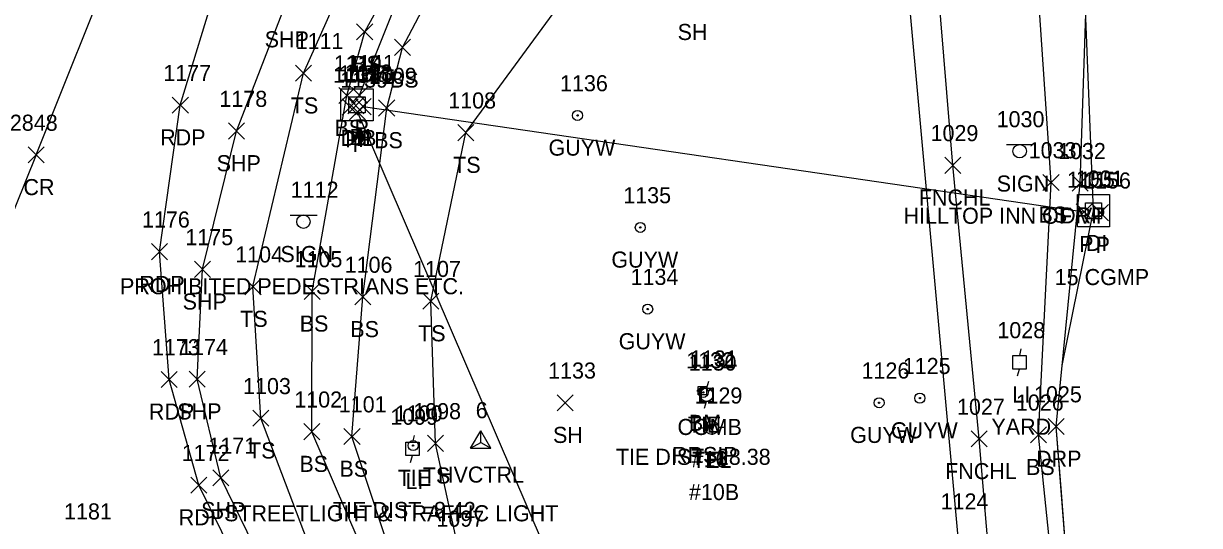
# Model space of a CAD drawing. Extents: x 1623612 to 1625808, y 621345 to 627748.
# Drawn here: x 1624768.1 to 1624914.5, y 626319 to 626381.4 of the extents above; entities that cross this region are included whole.
import ezdxf

# ---------------------------------------------------------------- set-up
doc = ezdxf.new("R2010")
doc.units = 0
for name, color, linetype in [('C_A', 7, 'Continuous'), ('C_C', 7, 'Continuous'), ('C_I', 7, 'Continuous'), ('CBP', 7, 'Continuous'), ('CPBM', 7, 'Continuous'), ('CPSM', 7, 'Continuous'), ('D_A', 7, 'Continuous'), ('D_C', 7, 'Continuous'), ('D_I', 7, 'Continuous'), ('D_TIC', 7, 'Continuous'), ('DCP', 7, 'Continuous'), ('DS', 7, 'Continuous'), ('L_A', 7, 'Continuous'), ('L_I', 7, 'Continuous'), ('L_TIC', 7, 'Continuous'), ('LAHR', 7, 'Continuous'), ('LELB', 7, 'Continuous'), ('LFNC', 7, 'Continuous'), ('LSOGP', 7, 'Continuous'), ('P_A', 7, 'Continuous'), ('P_I', 7, 'Continuous'), ('P_TIC', 7, 'Continuous'), ('PET', 7, 'Continuous'), ('PRC', 7, 'Continuous'), ('PSP', 7, 'Continuous'), ('R_A', 7, 'Continuous'), ('R_I', 7, 'Continuous'), ('R_TIC', 7, 'Continuous'), ('RDP', 7, 'Continuous'), ('S_A', 7, 'Continuous'), ('S_C', 7, 'Continuous'), ('S_I', 7, 'Continuous'), ('SSGN', 7, 'Continuous'), ('U_A', 7, 'Continuous'), ('U_C', 7, 'Continuous'), ('U_I', 7, 'Continuous'), ('ULP', 7, 'Continuous'), ('UP', 7, 'Continuous'), ('UPGW', 7, 'Continuous')]:
    doc.layers.add(name, color=color, linetype=linetype)

msp = doc.modelspace()

# ---------------------------------------------------------------- linework, layer by layer
at = {"layer": 'CBP'}
for centre, radius in [((1624852.74, 626335.55), 0.625), ((1624852.74, 626335.55), 0.0833), ((1624816.63, 626328.94), 0.625), ((1624816.63, 626328.94), 0.0833)]:
    msp.add_circle(centre, radius, dxfattribs=at)
at = {"layer": 'CPBM'}
for p, q in [((1624852.12, 626335.27), (1624852.12, 626336.27)), ((1624852.12, 626336.27), (1624853.12, 626336.27)), ((1624852.63, 626335.77), (1624852.63, 626335.77)), ((1624852.63, 626335.77), (1624852.63, 626335.77)), ((1624853.12, 626336.27), (1624853.12, 626335.27)), ((1624853.12, 626335.27), (1624852.12, 626335.27))]:
    msp.add_line(p, q, dxfattribs=at)
at = {"layer": 'CPSM'}
for p, q in [((1624823.79, 626328.62), (1624825.04, 626330.79)), ((1624826.29, 626328.62), (1624825.04, 626330.79)), ((1624825.04, 626329.34), (1624825.04, 626330.79)), ((1624823.79, 626328.62), (1624825.04, 626329.34)), ((1624823.79, 626328.62), (1624826.29, 626328.62)), ((1624825.04, 626329.34), (1624825.04, 626329.34)), ((1624825.04, 626329.34), (1624826.29, 626328.62))]:
    msp.add_line(p, q, dxfattribs=at)
at = {"layer": 'D_TIC'}
for points in [[(1624808.5, 626370.19), (1624810.5, 626372.19)], [(1624810.5, 626370.19), (1624808.5, 626372.19)], [(1624808.95, 626371.49), (1624810.95, 626373.49)], [(1624810.95, 626371.49), (1624808.95, 626373.49)], [(1624807.79, 626370.03), (1624809.79, 626372.03)], [(1624809.79, 626370.03), (1624807.79, 626372.03)], [(1624808.7, 626369.43), (1624810.7, 626371.43)], [(1624810.7, 626369.43), (1624808.7, 626371.43)], [(1624809.42, 626370.07), (1624811.42, 626372.07)], [(1624811.42, 626370.07), (1624809.42, 626372.07)], [(1624899.13, 626356.99), (1624901.13, 626358.99)], [(1624901.13, 626356.99), (1624899.13, 626358.99)], [(1624901.18, 626356.89), (1624903.18, 626358.89)], [(1624903.18, 626356.89), (1624901.18, 626358.89)]]:
    msp.add_lwpolyline(points, dxfattribs=at)
at = {"layer": 'DCP'}
for points in [[(1624809.95, 626372.49), (1624894.12, 626582.82)], [(1624810.42, 626371.07), (1624900.13, 626357.99)], [(1624867.56, 626235.99), (1624809.7, 626370.43)]]:
    msp.add_lwpolyline(points, dxfattribs=at)
at = {"layer": 'DS'}
for p, q in [((1624807.65, 626373.3), (1624811.65, 626373.3)), ((1624807.65, 626369.3), (1624807.65, 626373.3)), ((1624808.65, 626370.3), (1624808.65, 626372.3)), ((1624808.65, 626372.3), (1624810.65, 626372.3)), ((1624810.65, 626372.3), (1624810.65, 626370.3)), ((1624811.65, 626373.3), (1624811.65, 626369.3)), ((1624809.65, 626371.3), (1624809.65, 626371.3)), ((1624809.65, 626371.3), (1624809.65, 626371.3)), ((1624811.65, 626369.3), (1624807.65, 626369.3)), ((1624810.65, 626370.3), (1624808.65, 626370.3)), ((1624899.29, 626360.13), (1624903.29, 626360.13)), ((1624899.29, 626356.13), (1624899.29, 626360.13)), ((1624900.29, 626357.13), (1624900.29, 626359.13)), ((1624900.29, 626359.13), (1624902.29, 626359.13)), ((1624902.29, 626359.13), (1624902.29, 626357.13)), ((1624903.29, 626360.13), (1624903.29, 626356.13)), ((1624901.3, 626358.13), (1624901.3, 626358.13)), ((1624901.3, 626358.13), (1624901.3, 626358.13)), ((1624903.29, 626356.13), (1624899.29, 626356.13)), ((1624902.29, 626357.13), (1624900.29, 626357.13))]:
    msp.add_line(p, q, dxfattribs=at)
at = {"layer": 'L_TIC'}
for points in [[(1624809.6, 626379.38), (1624811.6, 626381.38)], [(1624811.6, 626379.38), (1624809.6, 626381.38)], [(1624814.3, 626377.44), (1624816.3, 626379.44)], [(1624816.3, 626377.44), (1624814.3, 626379.44)], [(1624802, 626374.22), (1624804, 626376.22)], [(1624804, 626374.22), (1624802, 626376.22)], [(1624807.4, 626371.44), (1624809.4, 626373.44)], [(1624809.4, 626371.44), (1624807.4, 626373.44)], [(1624812.34, 626369.9), (1624814.34, 626371.9)], [(1624814.34, 626369.9), (1624812.34, 626371.9)], [(1624822.2, 626366.84), (1624824.2, 626368.84)], [(1624824.2, 626366.84), (1624822.2, 626368.84)], [(1624882.8, 626362.78), (1624884.8, 626364.78)], [(1624884.8, 626362.78), (1624882.8, 626364.78)], [(1624895.01, 626360.65), (1624897.01, 626362.65)], [(1624897.01, 626360.65), (1624895.01, 626362.65)], [(1624795.7, 626347.7), (1624797.7, 626349.7)], [(1624797.7, 626347.7), (1624795.7, 626349.7)], [(1624803.08, 626347.11), (1624805.08, 626349.11)], [(1624805.08, 626347.11), (1624803.08, 626349.11)], [(1624809.37, 626346.42), (1624811.37, 626348.42)], [(1624811.37, 626346.42), (1624809.37, 626348.42)], [(1624817.84, 626345.9), (1624819.84, 626347.9)], [(1624819.84, 626345.9), (1624817.84, 626347.9)], [(1624834.56, 626333.27), (1624836.56, 626335.27)], [(1624836.56, 626333.27), (1624834.56, 626335.27)], [(1624796.68, 626331.34), (1624798.68, 626333.34)], [(1624798.68, 626331.34), (1624796.68, 626333.34)], [(1624803.04, 626329.67), (1624805.04, 626331.67)], [(1624805.04, 626329.67), (1624803.04, 626331.67)], [(1624893.46, 626329.29), (1624895.46, 626331.29)], [(1624895.46, 626329.29), (1624893.46, 626331.29)], [(1624808.02, 626329.07), (1624810.02, 626331.07)], [(1624810.02, 626329.07), (1624808.02, 626331.07)], [(1624818.42, 626328.22), (1624820.42, 626330.22)], [(1624820.42, 626328.22), (1624818.42, 626330.22)], [(1624886.08, 626328.77), (1624888.08, 626330.77)], [(1624888.08, 626328.77), (1624886.08, 626330.77)]]:
    msp.add_lwpolyline(points, dxfattribs=at)
at = {"layer": 'LAHR'}
msp.add_lwpolyline([(1624888.6, 626264.46), (1624886.47, 626283.91), (1624884.4, 626318), (1624877.94, 626389.03), (1624874.95, 626436.85), (1624884.64, 626482.69), (1624894.55, 626521.87), (1624901.24, 626555.63), (1624907.43, 626585.27), (1624915.15, 626595.65)], dxfattribs=at)
at = {"layer": 'LELB'}
for points in [[(1624930.36, 626216.54), (1624909.8, 626246.75), (1624900.25, 626271.73), (1624897.67, 626299), (1624894.46, 626330.29), (1624896.01, 626361.65), (1624893.71, 626395.96), (1624887.22, 626435.38), (1624891.29, 626474.14), (1624901.44, 626518.13), (1624906.92, 626551.37), (1624915.5, 626586.71)], [(1624911.43, 626189.27), (1624902.06, 626212.81), (1624885.19, 626234.26), (1624858.97, 626273.95), (1624836.34, 626299.76), (1624822.3, 626315.86), (1624819.42, 626329.22), (1624818.84, 626346.9), (1624823.2, 626367.84), (1624837.39, 626387.21), (1624868.75, 626438.34), (1624881.95, 626485.16), (1624894.55, 626521.87)], [(1624893.32, 626267.47), (1624899.85, 626246), (1624919.14, 626221.55), (1624921.42, 626207.75), (1624918.78, 626195.3), (1624911.43, 626189.27), (1624897, 626188.52), (1624887.29, 626197.19), (1624867.77, 626222.75), (1624841.18, 626257.39), (1624818.28, 626289.34), (1624807.03, 626307.77), (1624797.68, 626332.34), (1624796.7, 626348.7), (1624803, 626375.22), (1624813.35, 626398.45)], [(1624895.77, 626192.86), (1624890.21, 626199.98), (1624871.51, 626224.4), (1624867.84, 626233.26), (1624846.47, 626263.18), (1624824.4, 626292.67), (1624812.6, 626310.73), (1624804.04, 626330.67), (1624804.08, 626348.11), (1624808.4, 626372.44), (1624810.6, 626380.38), (1624818.04, 626393.96)], [(1624895.77, 626192.86), (1624899.99, 626194.75), (1624893.57, 626202.92), (1624879.02, 626230.26), (1624871.9, 626235.9), (1624849.58, 626265.17), (1624826.38, 626294.02), (1624815.1, 626311.76), (1624809.02, 626330.07), (1624810.37, 626347.42), (1624813.34, 626370.9), (1624815.3, 626378.44), (1624822.97, 626393.02)]]:
    msp.add_lwpolyline(points, dxfattribs=at)
at = {"layer": 'LFNC'}
msp.add_lwpolyline([(1624893.32, 626267.47), (1624889.76, 626297.72), (1624887.08, 626329.77), (1624883.8, 626363.78), (1624880.81, 626399.96), (1624879.07, 626437.43), (1624887.16, 626474.96), (1624897.2, 626519.47), (1624905.01, 626552.27), (1624913.73, 626587.54), (1624932.36, 626610.46), (1624957.61, 626640.19), (1624978.31, 626663.2), (1624998.02, 626685.58), (1625017.22, 626707.44), (1625030.86, 626723.4), (1625050.01, 626745.66), (1625064.04, 626761.73)], dxfattribs=at)
at = {"layer": 'LSOGP'}
msp.add_lwpolyline([(1625027.59, 626097.53), (1625025.64, 626131.89), (1625022.07, 626137.23), (1624985.29, 626166.46), (1624965.34, 626200.6), (1624955.71, 626246.69), (1624899.22, 626298.47), (1624898.58, 626306.69), (1624897.94, 626314.9), (1624897.3, 626323.11), (1624896.66, 626331.32), (1624897.41, 626338.88), (1624901.3, 626358.13), (1624900.33, 626382.05)], dxfattribs=at)
at = {"layer": 'P_TIC'}
for points in [[(1624786.66, 626370.25), (1624788.66, 626372.25)], [(1624788.66, 626370.25), (1624786.66, 626372.25)], [(1624793.65, 626367.04), (1624795.65, 626369.04)], [(1624795.65, 626367.04), (1624793.65, 626369.04)], [(1624768.71, 626364.07), (1624770.71, 626366.07)], [(1624770.71, 626364.07), (1624768.71, 626366.07)], [(1624784.07, 626352.04), (1624786.07, 626354.04)], [(1624786.07, 626352.04), (1624784.07, 626354.04)], [(1624789.42, 626349.85), (1624791.42, 626351.85)], [(1624791.42, 626349.85), (1624789.42, 626351.85)], [(1624785.26, 626336.17), (1624787.26, 626338.17)], [(1624787.26, 626336.17), (1624785.26, 626338.17)], [(1624788.75, 626336.19), (1624790.75, 626338.19)], [(1624790.75, 626336.19), (1624788.75, 626338.19)], [(1624791.71, 626323.93), (1624793.71, 626325.93)], [(1624793.71, 626323.93), (1624791.71, 626325.93)], [(1624788.97, 626323.03), (1624790.97, 626325.03)], [(1624790.97, 626323.03), (1624788.97, 626325.03)]]:
    msp.add_lwpolyline(points, dxfattribs=at)
at = {"layer": 'PET'}
msp.add_lwpolyline([(1625223.77, 625705.98), (1625197.34, 625741.92), (1625177.42, 625768.95), (1625149.4, 625806.39), (1625126.15, 625837.91), (1625100.61, 625872.87), (1625078.39, 625904.23), (1625050.83, 625943.53), (1625026.61, 625979.68), (1625001.56, 626017.54), (1624975.55, 626056.33), (1624956.14, 626085.5), (1624926, 626129.47), (1624907.51, 626155.92), (1624881.56, 626192.36), (1624859.36, 626223.09), (1624835.81, 626254.93), (1624815.05, 626283.37), (1624795.69, 626312.41), (1624789.97, 626324.03), (1624786.26, 626337.17), (1624785.07, 626353.04), (1624787.66, 626371.25), (1624792.4, 626386.87)], dxfattribs=at)
at = {"layer": 'PRC'}
for points in [[(1624769.71, 626365.07), (1624780.07, 626390.91), (1624796.16, 626430.92), (1624812.27, 626471.88), (1624830.75, 626517.25), (1624847.51, 626558.11), (1624861.26, 626592.1)], [(1624769.71, 626365.07), (1624756.75, 626332.96)]]:
    msp.add_lwpolyline(points, dxfattribs=at)
at = {"layer": 'PSP'}
msp.add_lwpolyline([(1624958.59, 626087.14), (1624930.55, 626127.2), (1624910.01, 626157.66), (1624891.96, 626182.04), (1624884.02, 626194.42), (1624862.2, 626225.08), (1624838.55, 626257.39), (1624817.54, 626285.53), (1624798.44, 626313.23), (1624792.71, 626324.93), (1624789.75, 626337.19), (1624790.42, 626350.85), (1624794.65, 626368.04), (1624800.63, 626383.44)], dxfattribs=at)
at = {"layer": 'R_TIC'}
for points in [[(1624898.65, 626360.55), (1624900.65, 626362.55)], [(1624900.65, 626360.55), (1624898.65, 626362.55)], [(1624895.66, 626330.32), (1624897.66, 626332.32)], [(1624897.66, 626330.32), (1624895.66, 626332.32)]]:
    msp.add_lwpolyline(points, dxfattribs=at)
at = {"layer": 'RDP'}
msp.add_lwpolyline([(1624891.96, 626182.04), (1624908.89, 626179.86), (1624915.52, 626183.01), (1624923.59, 626189.85), (1624931.19, 626196.63), (1624935.04, 626205.48), (1624932.89, 626218.65), (1624911.79, 626249.71), (1624902.98, 626271.16), (1624899.22, 626298.47), (1624896.66, 626331.32), (1624899.65, 626361.55), (1624901.01, 626402.55), (1624906.3, 626432.34), (1624914.05, 626465.59), (1624923.72, 626492.18)], dxfattribs=at)
at = {"layer": 'SSGN'}
for p, q in [((1624890.47, 626366.36), (1624893.8, 626366.36)), ((1624892.11, 626365.53), (1624892.11, 626365.53)), ((1624801.33, 626357.6), (1624804.67, 626357.6)), ((1624802.98, 626356.77), (1624802.98, 626356.77))]:
    msp.add_line(p, q, dxfattribs=at)
for centre in [(1624892.11, 626365.53), (1624802.98, 626356.77)]:
    msp.add_circle(centre, 0.833, dxfattribs=at)
at = {"layer": 'ULP'}
for p, q in [((1624891.26, 626338.45), (1624891.26, 626340.12)), ((1624891.26, 626340.12), (1624892.93, 626340.12)), ((1624892.26, 626340.95), (1624892.1, 626340.12)), ((1624892.93, 626340.12), (1624892.93, 626338.45)), ((1624892.93, 626338.45), (1624891.26, 626338.45)), ((1624891.85, 626337.62), (1624892.1, 626338.45)), ((1624892.1, 626339.29), (1624892.1, 626339.29)), ((1624816.74, 626330.19), (1624816.57, 626329.36)), ((1624815.74, 626327.69), (1624815.74, 626329.36)), ((1624815.74, 626329.36), (1624817.4, 626329.36)), ((1624816.57, 626328.53), (1624816.57, 626328.53)), ((1624817.4, 626329.36), (1624817.4, 626327.69)), ((1624817.4, 626327.69), (1624815.74, 626327.69)), ((1624816.32, 626326.86), (1624816.57, 626327.69))]:
    msp.add_line(p, q, dxfattribs=at)
at = {"layer": 'UP'}
for p, q in [((1624852.3, 626334.42), (1624852.3, 626336.09)), ((1624852.3, 626336.09), (1624853.97, 626336.09)), ((1624853.38, 626336.92), (1624853.13, 626336.09)), ((1624853.97, 626336.09), (1624853.97, 626334.42)), ((1624853.97, 626334.42), (1624852.3, 626334.42)), ((1624852.88, 626333.59), (1624853.13, 626334.42)), ((1624853.13, 626335.26), (1624853.13, 626335.26)), ((1624852.12, 626331.16), (1624852.95, 626331.16)), ((1624853.78, 626331.17), (1624853.78, 626331.17)), ((1624855.45, 626331.17), (1624854.61, 626331.17)), ((1624854.61, 626331.17), (1624854.61, 626331.17)), ((1624855.45, 626331.17), (1624855.45, 626331.17))]:
    msp.add_line(p, q, dxfattribs=at)
for centre in [(1624853.13, 626335.26), (1624853.78, 626331.17)]:
    msp.add_circle(centre, 0.833, dxfattribs=at)
at = {"layer": 'UPGW'}
for centre, radius in [((1624837.09, 626369.98), 0.625), ((1624837.09, 626369.98), 0.0833), ((1624844.9, 626356.06), 0.625), ((1624844.9, 626356.06), 0.0833), ((1624845.82, 626345.91), 0.625), ((1624845.82, 626345.91), 0.0833), ((1624874.61, 626334.27), 0.625), ((1624874.61, 626334.27), 0.0833), ((1624879.69, 626334.84), 0.625), ((1624879.69, 626334.84), 0.0833)]:
    msp.add_circle(centre, radius, dxfattribs=at)

# ---------------------------------------------------------------- texts
at = {"layer": 'C_A'}
for s, p in [('BM', (1624850.94, 626330.77)), ('TIE', (1624850.82, 626330.55)), ('TIE', (1624814.71, 626323.94)), ('HVCTRL', (1624819.73, 626324.34))]:
    msp.add_text(s, height=2, dxfattribs=at).set_placement(p)
at = {"layer": 'C_C'}
for s, p in [('TIE DIST=28.38', (1624841.87, 626326.55)), ('RRSIP', (1624848.84, 626326.77)), ('TIE DIST=8.42', (1624806.66, 626319.94))]:
    msp.add_text(s, height=2, dxfattribs=at).set_placement(p)
at = {"layer": 'C_I'}
for s, p in [('1132', (1624850.61, 626338.55)), ('1131', (1624851.07, 626338.77)), ('6', (1624824.42, 626332.34)), ('1100', (1624814.34, 626331.94))]:
    msp.add_text(s, height=2, dxfattribs=at).set_placement(p)
at = {"layer": 'D_A'}
for s, p in [('P', (1624809.33, 626367.49)), ('DIB', (1624807.6, 626366.19)), ('P', (1624808.17, 626366.03)), ('DI', (1624808.71, 626366.3)), ('P', (1624809.8, 626366.07)), ('P', (1624809.08, 626365.43)), ('P', (1624899.51, 626352.99)), ('DI', (1624900.35, 626353.13)), ('P', (1624901.56, 626352.89))]:
    msp.add_text(s, height=2, dxfattribs=at).set_placement(p)
at = {"layer": 'D_C'}
msp.add_text('15 CGMP', height=2, dxfattribs=at).set_placement((1624896.47, 626348.89))
at = {"layer": 'D_I'}
for s, p in [('1141', (1624808.39, 626375.49)), ('1138', (1624806.67, 626374.03)), ('1137', (1624807.38, 626374.19)), ('1139', (1624807.56, 626373.43)), ('1113', (1624808.09, 626374.3)), ('1140', (1624808.21, 626374.07)), ('1155', (1624898, 626360.99)), ('1031', (1624899.09, 626361.13)), ('1156', (1624900, 626360.89))]:
    msp.add_text(s, height=2, dxfattribs=at).set_placement(p)
at = {"layer": 'L_A'}
for s, p in [('SH', (1624849.54, 626379.35)), ('BS', (1624809.04, 626375.38)), ('BS', (1624813.74, 626373.44)), ('TS', (1624801.41, 626370.22)), ('BS', (1624806.84, 626367.44)), ('BS', (1624811.78, 626365.9)), ('TS', (1624821.61, 626362.84)), ('FNCHL', (1624879.55, 626358.78)), ('BS', (1624894.45, 626356.65)), ('TS', (1624795.11, 626343.7)), ('BS', (1624802.52, 626343.11)), ('BS', (1624808.81, 626342.42)), ('TS', (1624817.25, 626341.9)), ('SH', (1624834.04, 626329.27)), ('TS', (1624796.09, 626327.34)), ('BS', (1624802.48, 626325.67)), ('BS', (1624807.46, 626325.07)), ('FNCHL', (1624882.83, 626324.77)), ('BS', (1624892.9, 626325.29)), ('TS', (1624817.83, 626324.22))]:
    msp.add_text(s, height=2, dxfattribs=at).set_placement(p)
at = {"layer": 'L_I'}
for s, p in [('1111', (1624802.01, 626378.22)), ('1110', (1624806.76, 626375.44)), ('1109', (1624811.13, 626373.9)), ('1108', (1624821, 626370.84)), ('1029', (1624881.02, 626366.78)), ('1033', (1624893.23, 626364.65)), ('1104', (1624794.49, 626351.7)), ('1105', (1624801.88, 626351.11)), ('1106', (1624808.11, 626350.42)), ('1107', (1624816.63, 626349.9)), ('1133', (1624833.43, 626337.27)), ('1103', (1624795.47, 626335.34)), ('1102', (1624801.84, 626333.67)), ('1101', (1624807.38, 626333.07)), ('1098', (1624816.64, 626332.22)), ('1027', (1624884.31, 626332.77)), ('1026', (1624891.64, 626333.29)), ('1124', (1624882.27, 626321)), ('1097', (1624819.53, 626318.86))]:
    msp.add_text(s, height=2, dxfattribs=at).set_placement(p)
at = {"layer": 'P_A'}
for s, p in [('SHP', (1624798.16, 626378.44)), ('RDP', (1624785.15, 626366.25)), ('SHP', (1624792.18, 626363.04)), ('CR', (1624768.14, 626360.07)), ('RDP', (1624782.56, 626348.04)), ('SHP', (1624787.95, 626345.85)), ('RDP', (1624783.75, 626332.17)), ('SHP', (1624787.29, 626332.19)), ('RDP', (1624787.46, 626319.03)), ('SHP', (1624790.25, 626319.93))]:
    msp.add_text(s, height=2, dxfattribs=at).set_placement(p)
at = {"layer": 'P_I'}
for s, p in [('1177', (1624785.54, 626374.25)), ('1178', (1624792.52, 626371.04)), ('2848', (1624766.45, 626368.07)), ('1176', (1624782.89, 626356.04)), ('1175', (1624788.29, 626353.85)), ('1173', (1624784.13, 626340.17)), ('1174', (1624787.63, 626340.19)), ('1171', (1624791.15, 626327.93)), ('1172', (1624787.84, 626327.03)), ('1181', (1624773.19, 626319.76))]:
    msp.add_text(s, height=2, dxfattribs=at).set_placement(p)
at = {"layer": 'R_A'}
for p in [(1624897.14, 626356.55), (1624894.15, 626326.32)]:
    msp.add_text('DRP', height=2, dxfattribs=at).set_placement(p)
at = {"layer": 'R_I'}
for s, p in [('1032', (1624896.88, 626364.55)), ('1025', (1624893.89, 626334.32))]:
    msp.add_text(s, height=2, dxfattribs=at).set_placement(p)
at = {"layer": 'S_A'}
for p in [(1624889.25, 626360.51), (1624800.12, 626351.75)]:
    msp.add_text('SIGN', height=2, dxfattribs=at).set_placement(p)
at = {"layer": 'S_C'}
for s, p in [('HILLTOP INN OF VT', (1624877.66, 626356.51)), ('PROHIBITED PEDESTRIANS ETC.', (1624780.16, 626347.75))]:
    msp.add_text(s, height=2, dxfattribs=at).set_placement(p)
at = {"layer": 'S_I'}
for s, p in [('1030', (1624889.24, 626368.51)), ('1112', (1624801.4, 626359.75))]:
    msp.add_text(s, height=2, dxfattribs=at).set_placement(p)
at = {"layer": 'U_A'}
for s, p in [('GUYW', (1624833.48, 626364.98)), ('GUYW', (1624841.3, 626351.06)), ('GUYW', (1624842.21, 626340.91)), ('LI', (1624891.2, 626334.29)), ('COMB', (1624849.52, 626330.26)), ('GUYW', (1624871.01, 626329.27)), ('GUYW', (1624876.08, 626329.84)), ('TEL', (1624851.34, 626326.17)), ('LI', (1624815.67, 626323.53))]:
    msp.add_text(s, height=2, dxfattribs=at).set_placement(p)
at = {"layer": 'U_C'}
for s, p in [('YARD', (1624888.59, 626330.29)), ('#16', (1624851.28, 626326.26)), ('#10B', (1624850.95, 626322.17)), ('STREETLIGHT & TRAFFIC LIGHT', (1624793.1, 626319.53))]:
    msp.add_text(s, height=2, dxfattribs=at).set_placement(p)
at = {"layer": 'U_I'}
for s, p in [('1136', (1624834.91, 626372.98)), ('1135', (1624842.78, 626359.06)), ('1134', (1624843.69, 626348.91)), ('1028', (1624889.33, 626342.29)), ('1130', (1624850.92, 626338.26)), ('1126', (1624872.43, 626337.27)), ('1125', (1624877.56, 626337.84)), ('1129', (1624851.65, 626334.17)), ('1099', (1624813.79, 626331.53))]:
    msp.add_text(s, height=2, dxfattribs=at).set_placement(p)

doc.saveas('drawing.dxf')
